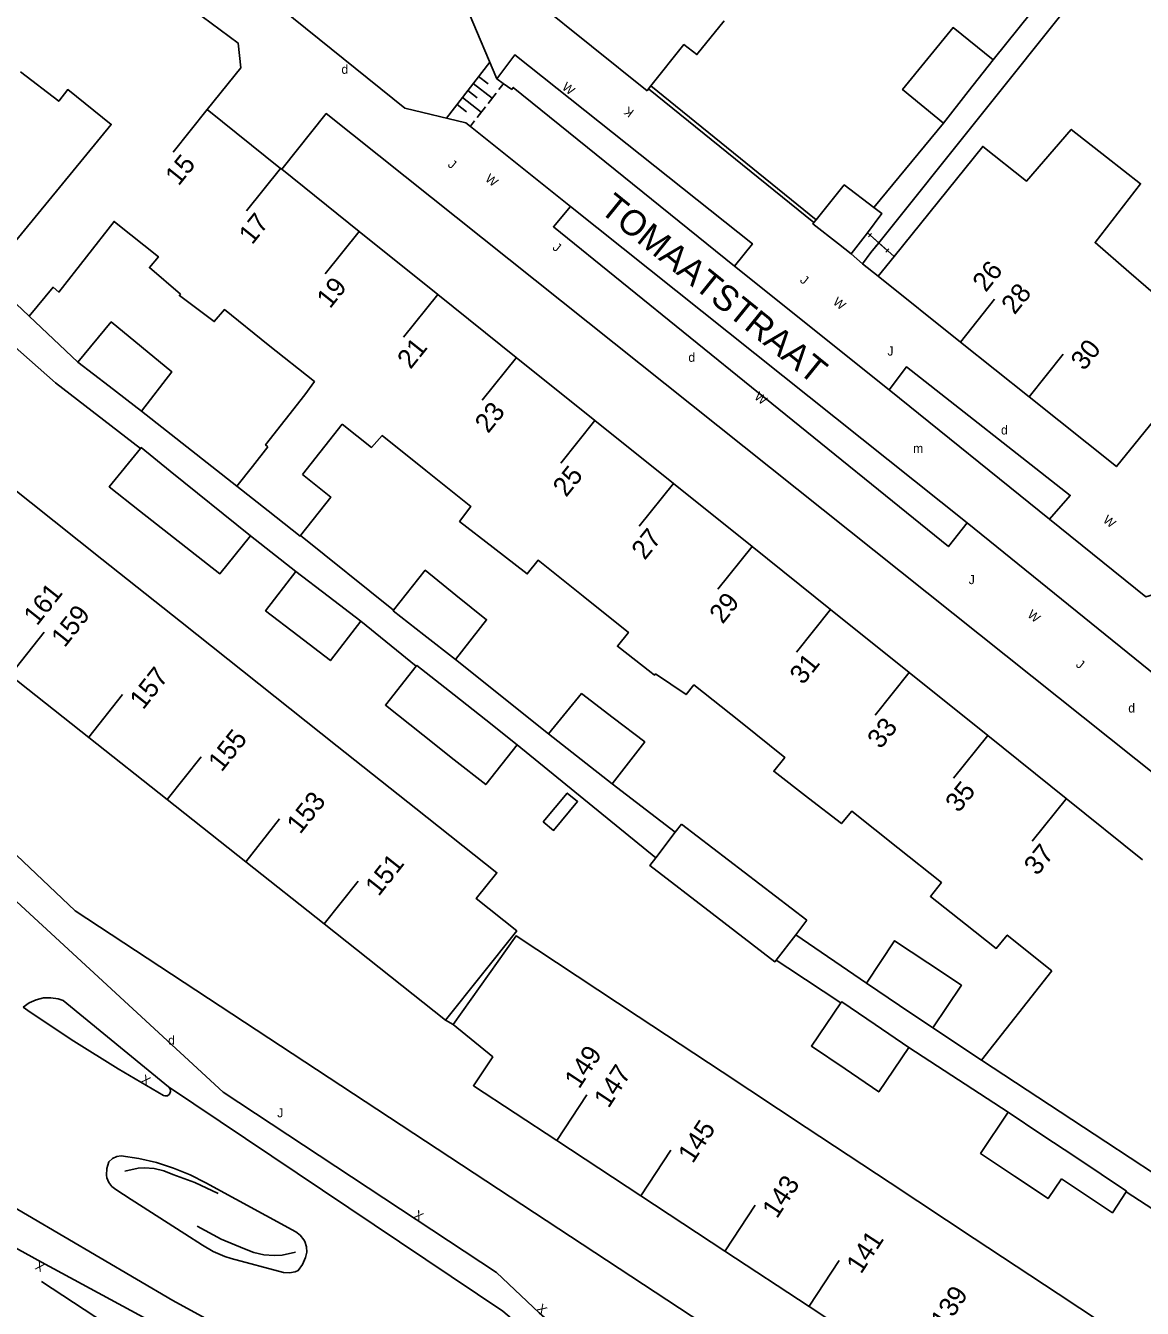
# Model space of a CAD drawing. Extents: x 134999 to 136502, y 457398 to 459002.
# Drawn here: x 135351.5 to 135412.9, y 457722.8 to 457793.2 of the extents above; entities that cross this region are included whole.
import ezdxf

# ---------------------------------------------------------------- set-up
doc = ezdxf.new("R2010")
doc.units = 0
for name, color, linetype in [('RI_DGTB_15', 7, 'Continuous'), ('RI_DGTB_23', 7, 'Continuous'), ('RI_DGTB_29', 7, 'Continuous'), ('RI_DGTB_30', 7, 'Continuous'), ('RI_DGTB_31', 7, 'Continuous'), ('RI_DGTB_35', 7, 'Continuous'), ('RI_DGTB_36', 7, 'Continuous'), ('RI_DGTB_37', 7, 'Continuous'), ('RI_DGTB_4', 7, 'Continuous'), ('RI_DGTB_43', 7, 'Continuous'), ('RI_DGTB_48', 7, 'Continuous'), ('RI_DGTB_49', 7, 'Continuous'), ('RI_DGTB_5', 7, 'Continuous'), ('RI_DGTB_53', 7, 'Continuous'), ('RI_DGTB_54', 7, 'Continuous'), ('RI_DGTB_6', 7, 'Continuous')]:
    doc.layers.add(name, color=color, linetype=linetype)

msp = doc.modelspace()

# ---------------------------------------------------------------- linework, layer by layer
at = {"layer": 'RI_DGTB_15'}
for p, q in [((135361.5, 457788.617), (135359.623, 457786.277)), ((135365.532, 457785.383), (135363.655, 457783.043)), ((135369.847, 457781.922), (135367.97, 457779.582)), ((135374.162, 457778.461), (135372.285, 457776.121)), ((135402.866, 457775.846), (135404.738, 457778.191)), ((135378.477, 457775), (135376.6, 457772.66)), ((135406.632, 457772.839), (135408.504, 457775.184)), ((135382.792, 457771.539), (135380.915, 457769.199)), ((135387.107, 457768.078), (135385.23, 457765.738)), ((135391.422, 457764.617), (135389.545, 457762.277)), ((135395.737, 457761.156), (135393.86, 457758.816)), ((135350.679, 457757.552), (135352.542, 457759.904)), ((135400.052, 457757.695), (135398.175, 457755.355)), ((135354.991, 457754.137), (135356.854, 457756.489)), ((135404.367, 457754.234), (135402.49, 457751.894)), ((135359.303, 457750.722), (135361.166, 457753.074)), ((135408.682, 457750.773), (135406.805, 457748.433)), ((135363.615, 457747.307), (135365.478, 457749.659)), ((135367.927, 457743.892), (135369.79, 457746.244)), ((135380.696, 457731.999), (135382.343, 457734.507)), ((135385.318, 457728.964), (135386.965, 457731.472)), ((135389.94, 457725.929), (135391.587, 457728.437)), ((135394.562, 457722.894), (135396.209, 457725.402))]:
    msp.add_line(p, q, dxfattribs=at)
at = {"layer": 'RI_DGTB_23'}
msp.add_line((135396.874, 457780.688), (135397.49, 457780.145), dxfattribs=at)
at = {"layer": 'RI_DGTB_31'}
for p, q in [((135377.02, 457791.207), (135374.637, 457788.147)), ((135376.406, 457790.42), (135376.925, 457790.016)), ((135375.812, 457789.657), (135376.33, 457789.253)), ((135376.109, 457790.038), (135377.146, 457789.231)), ((135377.369, 457789.517), (135376.923, 457788.945)), ((135377.74, 457789.994), (135377.517, 457789.708)), ((135375.218, 457788.894), (135375.736, 457788.49)), ((135375.515, 457789.275), (135376.551, 457788.468)), ((135376.774, 457788.754), (135376.328, 457788.182)), ((135376.18, 457787.991), (135375.957, 457787.705))]:
    msp.add_line(p, q, dxfattribs=at)
at = {"layer": 'RI_DGTB_4'}
for p, q in [((135361.5, 457788.617), (135365.532, 457785.383)), ((135365.532, 457785.383), (135365.598, 457785.33)), ((135365.598, 457785.33), (135369.847, 457781.922)), ((135369.847, 457781.922), (135374.162, 457778.46)), ((135398.347, 457779.455), (135402.866, 457775.846)), ((135374.162, 457778.46), (135378.476, 457774.999)), ((135402.866, 457775.846), (135406.632, 457772.839)), ((135378.476, 457774.999), (135382.791, 457771.538)), ((135382.791, 457771.538), (135387.106, 457768.077)), ((135387.106, 457768.077), (135391.421, 457764.615)), ((135391.421, 457764.615), (135395.735, 457761.154)), ((135395.735, 457761.154), (135400.05, 457757.693)), ((135354.99, 457754.136), (135350.678, 457757.55)), ((135400.05, 457757.693), (135404.365, 457754.232)), ((135404.365, 457754.232), (135408.68, 457750.77)), ((135359.302, 457750.721), (135354.99, 457754.136)), ((135363.615, 457747.306), (135359.302, 457750.721)), ((135408.68, 457750.77), (135412.86, 457747.417)), ((135367.927, 457743.892), (135363.615, 457747.306)), ((135374.588, 457738.606), (135367.927, 457743.892)), ((135385.313, 457728.956), (135380.694, 457731.995)), ((135389.932, 457725.917), (135385.313, 457728.956)), ((135394.552, 457722.878), (135389.932, 457725.917)), ((135399.171, 457719.839), (135394.552, 457722.878))]:
    msp.add_line(p, q, dxfattribs=at)
for points in [[(135385.654, 457789.649), (135379.553, 457794.542), (135383.118, 457798.933)], [(135361.5, 457788.617), (135363.351, 457790.897), (135363.198, 457792.262), (135361.222, 457793.718), (135361.349, 457793.845), (135356.718, 457797.546)], [(135423.035, 457781.328), (135418.489, 457775.764), (135417.516, 457776.495), (135411.43, 457769.006), (135406.632, 457772.839)], [(135380.694, 457731.995), (135376.117, 457735.006), (135377.182, 457736.582), (135375, 457738.368)]]:
    msp.add_lwpolyline(points, dxfattribs=at)
at = {"layer": 'RI_DGTB_48'}
for p, q in [((135397.818, 457781.618), (135397.986, 457781.808)), ((135397.902, 457781.713), (135398.851, 457780.876)), ((135398.209, 457781.105), (135398.544, 457781.484)), ((135398.38, 457781.292), (135399.226, 457780.546)), ((135398.767, 457780.781), (135398.935, 457780.972))]:
    msp.add_line(p, q, dxfattribs=at)
msp.add_lwpolyline([(135397.755, 457781.843), (135398.38, 457781.292)], dxfattribs=at)
at = {"layer": 'RI_DGTB_49'}
for points in [[(135356.978, 457730.313), (135357.708, 457730.479), (135358.052, 457730.494), (135358.589, 457730.451), (135359.113, 457730.33), (135359.614, 457730.132), (135360.822, 457729.694), (135362.1, 457729.09)], [(135366.355, 457725.857), (135365.622, 457725.7), (135365.171, 457725.676), (135364.612, 457725.719), (135364.064, 457725.84), (135363.539, 457726.038), (135362.275, 457726.573), (135360.952, 457727.29)]]:
    msp.add_lwpolyline(points, dxfattribs=at)
at = {"layer": 'RI_DGTB_5'}
for p, q in [((135385.737, 457789.754), (135385.654, 457789.649)), ((135385.737, 457789.754), (135385.862, 457789.91)), ((135351.713, 457777.262), (135348.39, 457780.406)), ((135398.347, 457779.455), (135399.226, 457780.546)), ((135366.74, 457768.572), (135368.907, 457771.332)), ((135360.029, 457760.497), (135355.72, 457763.917)), ((135364.337, 457757.077), (135360.029, 457760.497)), ((135368.645, 457753.657), (135364.337, 457757.077)), ((135372.953, 457750.237), (135368.645, 457753.657)), ((135404.031, 457736.401), (135407.888, 457741.32)), ((135410.845, 457731.921), (135404.031, 457736.401)), ((135394.395, 457732.713), (135389.781, 457735.76)), ((135399.009, 457729.666), (135394.395, 457732.713)), ((135403.624, 457726.62), (135399.009, 457729.666)), ((135408.238, 457723.573), (135403.624, 457726.62)), ((135412.853, 457720.527), (135408.238, 457723.573))]:
    msp.add_line(p, q, dxfattribs=at)
for points in [[(135385.862, 457789.91), (135387.684, 457792.182), (135388.395, 457791.63), (135389.893, 457793.477)], [(135348.39, 457780.406), (135349.694, 457781.876), (135350.711, 457781.077), (135356.233, 457787.792), (135353.836, 457789.71), (135353.343, 457789.071), (135351.238, 457790.679)], [(135399.226, 457780.546), (135404.09, 457786.584), (135406.501, 457784.681), (135408.949, 457787.52), (135410.888, 457786.005)], [(135410.888, 457786.005), (135412.764, 457784.538), (135410.264, 457781.308), (135412.12, 457779.703)], [(135417.377, 457785.575), (135415.631, 457783.641), (135417.381, 457782.321), (135413.975, 457778.097), (135412.12, 457779.703)], [(135351.713, 457777.262), (135353.031, 457778.851), (135353.356, 457778.588), (135356.387, 457782.467), (135356.497, 457782.379)], [(135360.032, 457778.469), (135358.321, 457779.931), (135358.818, 457780.525), (135356.497, 457782.379)], [(135364.856, 457775.7), (135362.442, 457777.629), (135361.885, 457776.968), (135359.97, 457778.395), (135360.032, 457778.469)], [(135366.859, 457772.94), (135367.39, 457773.674), (135364.856, 457775.7)], [(135366.859, 457772.94), (135364.706, 457770.198), (135364.838, 457770.093)], [(135368.907, 457771.332), (135370.529, 457770.058), (135371.104, 457770.707), (135373.498, 457768.793)], [(135355.72, 457763.917), (135349.197, 457769.095), (135343.985, 457762.997)], [(135377.198, 457764.565), (135375.36, 457765.99), (135375.972, 457766.816), (135373.498, 457768.793)], [(135377.198, 457764.565), (135379.074, 457763.11), (135379.67, 457763.862), (135382.141, 457761.887)], [(135385.876, 457757.703), (135384.032, 457759.138), (135384.631, 457759.897), (135382.141, 457761.887)], [(135385.876, 457757.703), (135386.071, 457757.551), (135386.122, 457757.62), (135387.801, 457756.481), (135388.233, 457757.018), (135390.783, 457754.98)], [(135394.52, 457750.799), (135392.614, 457752.277), (135393.231, 457753.023), (135390.783, 457754.98)], [(135394.52, 457750.799), (135396.326, 457749.399), (135396.906, 457750.086), (135399.426, 457748.074)], [(135374.588, 457738.606), (135378.495, 457743.507), (135376.274, 457745.277), (135377.409, 457746.7), (135372.953, 457750.237)], [(135403.148, 457743.874), (135401.221, 457745.397), (135401.825, 457746.159), (135399.426, 457748.074)], [(135403.148, 457743.874), (135404.836, 457742.54), (135405.44, 457743.275), (135407.888, 457741.32)], [(135385.172, 457738.814), (135378.46, 457743.233), (135375, 457738.368)], [(135389.781, 457735.76), (135385.172, 457738.814)], [(135410.845, 457731.921), (135413.521, 457730.161)]]:
    msp.add_lwpolyline(points, dxfattribs=at)
at = {"layer": 'RI_DGTB_53'}
for points in [[(135362.382, 457734.648), (135325.266, 457768.872), (135323.48, 457770.58), (135321.95, 457771.96), (135316.78, 457776.71), (135310.25, 457782.92), (135305.84, 457787.15), (135304.51, 457788.47)], [(135359.37, 457734.935), (135353.587, 457739.683), (135353.32, 457739.772), (135352.912, 457739.837), (135352.5, 457739.822), (135352.099, 457739.728), (135351.723, 457739.558), (135351.386, 457739.32)], [(135351.386, 457739.32), (135351.78, 457739.048), (135354.174, 457737.455), (135356.612, 457735.928), (135359.091, 457734.47), (135359.176, 457734.441), (135359.321, 457734.457), (135359.437, 457734.545), (135359.49, 457734.681), (135359.465, 457734.825), (135359.37, 457734.935)], [(135361.43, 457729.664), (135360.568, 457730.103), (135359.655, 457730.479), (135358.715, 457730.781), (135357.753, 457731.005), (135356.777, 457731.151), (135356.538, 457731.115), (135356.293, 457731.002), (135356.093, 457730.823), (135355.992, 457730.46), (135355.965, 457730.085), (135355.987, 457729.952), (135356.09, 457729.689), (135356.262, 457729.466), (135356.49, 457729.299), (135357.323, 457728.764)], [(135360.279, 457726.866), (135361.242, 457726.248), (135361.834, 457725.904), (135362.462, 457725.632), (135362.808, 457725.518), (135365.69, 457724.751), (135366.017, 457724.73), (135366.339, 457724.789), (135366.497, 457724.85), (135366.733, 457725.193), (135366.902, 457725.574), (135366.965, 457725.865), (135366.949, 457726.161), (135366.855, 457726.443), (135366.802, 457726.539), (135366.611, 457726.788), (135366.364, 457726.98), (135361.43, 457729.664)], [(135380.801, 457709.983), (135371.172, 457715.184), (135365.999, 457717.949), (135352.405, 457725.306), (135347.165, 457728.196)], [(135377.387, 457724.745), (135379.725, 457722.54), (135388.473, 457714.922)], [(135466.133, 457649.578), (135458.775, 457654.408), (135439.152, 457667.307), (135424.487, 457676.936), (135411.53, 457685.452), (135395.726, 457695.815), (135387.691, 457701.097), (135377.648, 457707.687), (135352.398, 457724.247)]]:
    msp.add_lwpolyline(points, dxfattribs=at)
at = {"layer": 'RI_DGTB_54'}
for p, q in [((135398.38, 457781.292), (135413.329, 457800)), ((135404.672, 457791.346), (135408.773, 457796.484)), ((135375.878, 457793.878), (135377.412, 457790.291)), ((135385.737, 457789.754), (135394.812, 457782.403)), ((135385.862, 457789.91), (135394.937, 457782.558)), ((135381.459, 457783.285), (135403.24, 457765.918)), ((135390.456, 457780.02), (135398.945, 457773.211)), ((135351.713, 457777.262), (135354.397, 457774.737)), ((135391.775, 457773.058), (135392.126, 457772.774)), ((135407.757, 457766.122), (135398.945, 457773.211)), ((135357.893, 457772.04), (135363.134, 457767.929)), ((135366.362, 457763.241), (135363.877, 457765.195)), ((135366.63, 457765.222), (135371.736, 457761.129)), ((135375.133, 457758.409), (135380.237, 457754.327)), ((135378.528, 457753.723), (135386.131, 457747.526)), ((135383.733, 457751.579), (135387.208, 457748.925)), ((135393.819, 457743.299), (135397.7, 457740.64)), ((135393.387, 457741.473), (135392.743, 457741.901)), ((135396.304, 457739.556), (135393.387, 457741.473)), ((135375, 457738.368), (135374.588, 457738.606)), ((135401.354, 457738.176), (135404.031, 457736.401)), ((135405.488, 457733.556), (135400.036, 457737.097)), ((135362.382, 457734.648), (135377.387, 457724.745)), ((135360.279, 457726.866), (135357.323, 457728.764))]:
    msp.add_line(p, q, dxfattribs=at)
for points in [[(135365.582, 457794.143), (135372.361, 457788.697)], [(135377.412, 457790.291), (135378.397, 457791.625), (135391.441, 457781.24), (135390.456, 457780.02)], [(135426.726, 457701.712), (135424.576, 457698.366), (135354.248, 457744.604), (135309.259, 457787.28), (135312.032, 457790.192)], [(135377.762, 457790.042), (135377.412, 457790.291)], [(135378.227, 457789.711), (135377.762, 457790.042)], [(135390.456, 457780.02), (135378.31, 457789.827), (135378.227, 457789.711)], [(135415.386, 457750.626), (135368.041, 457788.391), (135365.598, 457785.33)], [(135375.956, 457787.687), (135375.703, 457787.89), (135372.361, 457788.697)], [(135381.459, 457783.285), (135375.956, 457787.687)], [(135401.927, 457787.856), (135398.104, 457783.24)], [(135391.775, 457773.058), (135380.513, 457782.173), (135381.459, 457783.285)], [(135397.49, 457780.145), (135397.951, 457780.755), (135398.38, 457781.292)], [(135398.347, 457779.455), (135397.49, 457780.145)], [(135348.694, 457777.546), (135353.161, 457773.601), (135357.835, 457770.007)], [(135398.945, 457773.211), (135399.898, 457774.475), (135408.895, 457767.424), (135407.757, 457766.122)], [(135392.126, 457772.774), (135402.204, 457764.616), (135403.24, 457765.918)], [(135403.24, 457765.918), (135422.04, 457750.711), (135423.73, 457747.643)], [(135407.757, 457766.122), (135413.05, 457761.853), (135418.616, 457763.555)], [(135372.981, 457758.04), (135369.939, 457760.522)], [(135432.89, 457685.431), (135426.747, 457688.417), (135388.715, 457713.313), (135377.739, 457722.632), (135359.37, 457734.935)], [(135349.616, 457729.06), (135359.617, 457723.21), (135374.933, 457714.847), (135382.08, 457710.953), (135426.493, 457681.906), (135442.83, 457671.181), (135444.999, 457669.713), (135446.276, 457668.5), (135453.678, 457661.988), (135452.525, 457661.039)], [(135414.844, 457727.306), (135411.972, 457729.175)]]:
    msp.add_lwpolyline(points, dxfattribs=at)
at = {"layer": 'RI_DGTB_6'}
for p, q in [((135363.134, 457767.929), (135363.979, 457769.002)), ((135387.208, 457748.925), (135386.131, 457747.526)), ((135393.819, 457743.299), (135392.743, 457741.901))]:
    msp.add_line(p, q, dxfattribs=at)
for points in [[(135404.672, 457791.346), (135402.465, 457793.11), (135401.078, 457791.409)], [(135401.078, 457791.409), (135399.691, 457789.708), (135401.927, 457787.856)], [(135403.299, 457789.6), (135404.672, 457791.346)], [(135401.927, 457787.856), (135403.299, 457789.6)], [(135394.937, 457782.558), (135396.484, 457784.477), (135398.104, 457783.24)], [(135398.104, 457783.24), (135398.557, 457782.895), (135397.755, 457781.843)], [(135396.168, 457781.24), (135394.764, 457782.339), (135394.812, 457782.403)], [(135394.812, 457782.403), (135394.937, 457782.558)], [(135397.755, 457781.843), (135396.874, 457780.688)], [(135396.874, 457780.688), (135396.168, 457781.24)], [(135357.892, 457775.573), (135356.225, 457776.946), (135354.397, 457774.737)], [(135357.893, 457772.04), (135359.558, 457774.201), (135357.892, 457775.573)], [(135356.113, 457773.413), (135354.397, 457774.737)], [(135357.893, 457772.04), (135356.113, 457773.413)], [(135357.787, 457766.583), (135356.116, 457767.897), (135357.835, 457770.007)], [(135359.469, 457768.752), (135357.866, 457770.045), (135357.835, 457770.007)], [(135364.838, 457770.093), (135363.979, 457769.002)], [(135363.877, 457765.195), (135359.469, 457768.752)], [(135366.63, 457765.222), (135368.288, 457767.333), (135366.74, 457768.572)], [(135364.851, 457766.573), (135363.134, 457767.929)], [(135363.877, 457765.195), (135362.196, 457763.118), (135357.787, 457766.583)], [(135366.63, 457765.222), (135366.604, 457765.189), (135364.851, 457766.573)], [(135366.483, 457759.72), (135364.703, 457761.09), (135366.362, 457763.241)], [(135366.362, 457763.241), (135368.148, 457761.883)], [(135375.157, 457761.95), (135373.475, 457763.308), (135371.736, 457761.129)], [(135368.148, 457761.883), (135369.939, 457760.522)], [(135375.133, 457758.409), (135376.839, 457760.593), (135375.157, 457761.95)], [(135373.394, 457759.767), (135371.704, 457761.088), (135371.736, 457761.129)], [(135369.939, 457760.522), (135368.263, 457758.35), (135366.483, 457759.72)], [(135375.133, 457758.409), (135373.394, 457759.767)], [(135373.334, 457754.279), (135371.286, 457755.905), (135372.981, 457758.04)], [(135372.981, 457758.04), (135373.02, 457758.089), (135375.068, 457756.463)], [(135376.795, 457755.095), (135375.068, 457756.463)], [(135383.796, 457755.211), (135382.064, 457756.539), (135380.237, 457754.327)], [(135378.528, 457753.723), (135376.795, 457755.095)], [(135383.733, 457751.579), (135385.529, 457753.883), (135383.796, 457755.211)], [(135375.064, 457752.909), (135373.334, 457754.279)], [(135380.237, 457754.327), (135382.035, 457752.914)], [(135378.528, 457753.723), (135376.794, 457751.539), (135375.064, 457752.909)], [(135382.035, 457752.914), (135383.733, 457751.579)], [(135379.954, 457749.489), (135381.273, 457751.074), (135381.836, 457750.606), (135380.518, 457749.021), (135379.954, 457749.489)], [(135387.546, 457749.365), (135387.208, 457748.925)], [(135390.992, 457746.733), (135387.546, 457749.365)], [(135389.238, 457744.455), (135385.803, 457747.1), (135386.131, 457747.526)], [(135394.437, 457744.102), (135390.992, 457746.733)], [(135392.743, 457741.901), (135392.673, 457741.81), (135389.238, 457744.455)], [(135393.819, 457743.299), (135394.437, 457744.102)], [(135401.083, 457741.746), (135399.248, 457742.966), (135397.7, 457740.64)], [(135401.354, 457738.176), (135402.918, 457740.526), (135401.083, 457741.746)], [(135399.528, 457739.407), (135397.7, 457740.64)], [(135396.531, 457735.925), (135394.686, 457737.185), (135396.304, 457739.556)], [(135398.192, 457738.357), (135396.346, 457739.617), (135396.304, 457739.556)], [(135401.354, 457738.176), (135399.528, 457739.407)], [(135400.036, 457737.097), (135398.192, 457738.357)], [(135400.036, 457737.097), (135398.376, 457734.665), (135396.531, 457735.925)], [(135405.829, 457730.046), (135403.974, 457731.286), (135405.488, 457733.556)], [(135405.488, 457733.556), (135407.345, 457732.314)], [(135407.345, 457732.314), (135409.198, 457731.076)], [(135411.972, 457729.175), (135411.994, 457729.208), (135409.198, 457731.076)], [(135408.412, 457729.898), (135407.684, 457728.806), (135405.829, 457730.046)], [(135408.412, 457729.898), (135411.21, 457728.031), (135411.972, 457729.175)]]:
    msp.add_lwpolyline(points, dxfattribs=at)

# ---------------------------------------------------------------- texts
at = {"layer": 'RI_DGTB_29'}
for p in [(135368.871, 457790.575), (135387.926, 457774.758), (135405.094, 457770.769), (135412.083, 457755.499), (135359.352, 457737.251)]:
    msp.add_text('d', height=0.5, dxfattribs=at).set_placement(p)
at = {"layer": 'RI_DGTB_30'}
for s, height, rotation, p in [('W', 0.5, 321.50574, (135380.943, 457789.766)), ('K', 0.499, 142.95758, (135384.977, 457788.535)), ('W', 0.499, 321.25912, (135376.724, 457784.733)), ('W', 0.499, 321.25912, (135395.823, 457777.968)), ('W', 0.499, 321.25912, (135391.503, 457772.76)), ('W', 0.499, 321.25912, (135410.653, 457765.995)), ('W', 0.499, 321.25912, (135406.504, 457760.792)), ('X', 0.5, 329.99507, (135357.81, 457735.211)), ('X', 0.499, 326.57684, (135372.785, 457727.782)), ('X', 0.5, 151.57456, (135352.625, 457725.187)), ('X', 0.5, 316.66214, (135379.543, 457722.712))]:
    msp.add_text(s, height=height, rotation=rotation, dxfattribs=at).set_placement(p)
at = {"layer": 'RI_DGTB_31'}
for rotation, p in [(321.25912, (135374.672, 457785.527)), (321.25912, (135380.422, 457780.967)), (321.25912, (135394.013, 457779.175)), (321.01379, (135409.166, 457758.068))]:
    msp.add_text('J', height=0.499, rotation=rotation, dxfattribs=at).set_placement(p)
for p in [(135398.855, 457775.101), (135403.321, 457762.55), (135365.345, 457733.266)]:
    msp.add_text('J', height=0.5, dxfattribs=at).set_placement(p)
at = {"layer": 'RI_DGTB_35'}
for s, rotation, p in [('26', 51.3904, (135404.261, 457778.538)), ('30', 51.3833, (135409.657, 457774.224)), ('161', 51.6366, (135352.154, 457760.219)), ('151', 51.6276, (135370.913, 457745.36)), ('149', 56.7151, (135381.927, 457734.784))]:
    msp.add_text(s, height=1.054, rotation=rotation, dxfattribs=at).set_placement(p)
at = {"layer": 'RI_DGTB_36'}
for s, rotation, p in [('15', 51.2611, (135359.929, 457784.374)), ('17', 51.2611, (135363.966, 457781.147)), ('19', 51.2611, (135368.242, 457777.634)), ('28', 51.3833, (135405.841, 457777.3)), ('21', 51.2611, (135372.666, 457774.31)), ('23', 51.2611, (135376.928, 457770.784)), ('25', 51.2611, (135381.21, 457767.284)), ('27', 51.2611, (135385.53, 457763.827)), ('29', 51.2611, (135389.806, 457760.317)), ('159', 51.6276, (135353.666, 457759.02)), ('31', 51.2611, (135394.22, 457756.978)), ('157', 51.6276, (135357.978, 457755.605)), ('33', 51.2611, (135398.482, 457753.451)), ('155', 51.6276, (135362.289, 457752.19)), ('35', 51.2611, (135402.766, 457749.951)), ('153', 51.6276, (135366.602, 457748.774)), ('37', 51.2611, (135407.086, 457746.497)), ('147', 56.7151, (135383.541, 457733.726)), ('145', 56.7151, (135388.163, 457730.69)), ('143', 56.7151, (135392.785, 457727.656)), ('141', 56.7151, (135397.408, 457724.621)), ('139', 56.7151, (135402.03, 457721.587))]:
    msp.add_text(s, height=1.054, rotation=rotation, dxfattribs=at).set_placement(p)
at = {"layer": 'RI_DGTB_37'}
msp.add_text('TOMAATSTRAAT', height=1.4, rotation=321.00967, dxfattribs=at).set_placement((135382.998, 457783.026))
at = {"layer": 'RI_DGTB_43'}
msp.add_text('m', height=0.5, dxfattribs=at).set_placement((135400.266, 457769.756))

doc.saveas('drawing.dxf')
